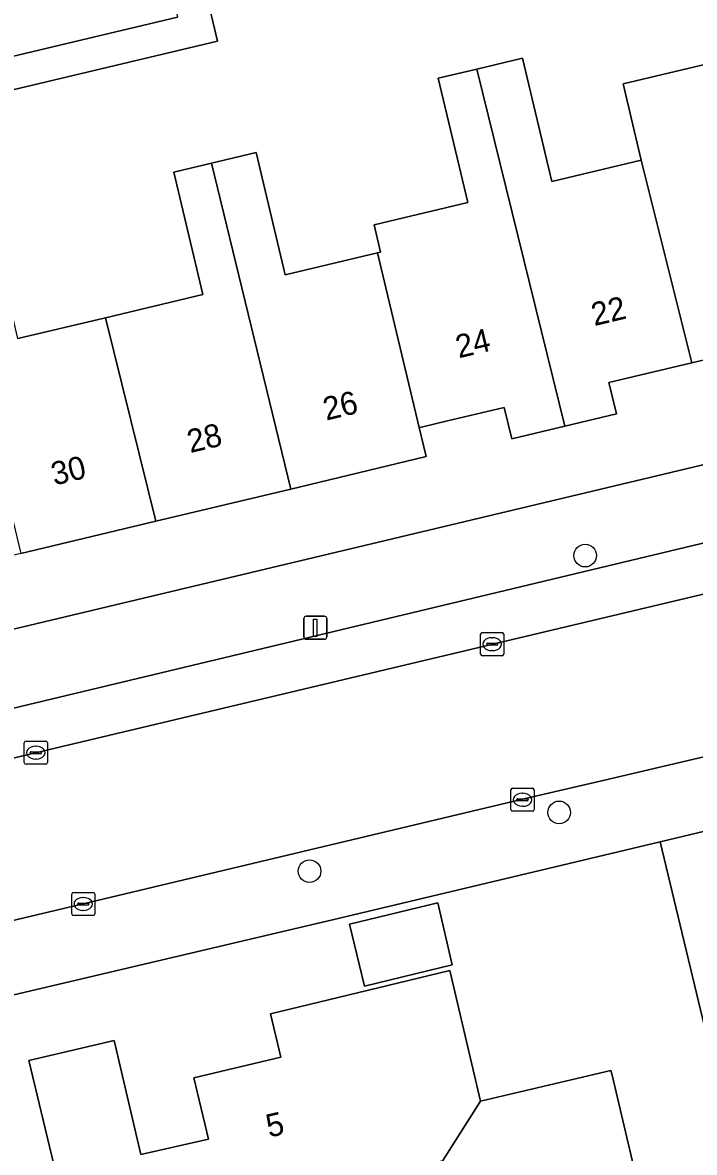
# Model space of a CAD drawing. Extents: x 158031 to 159244, y 380104 to 381214.
# Drawn here: x 158513 to 158542.1, y 380670.9 to 380719.79 of the extents above; entities that cross this region are included whole.
import ezdxf

# ---------------------------------------------------------------- set-up
doc = ezdxf.new("R2010")
doc.units = 0
for name, color, linetype in [('IMGEO_Boom', 7, 'Continuous'), ('IMGEO_Erf', 7, 'Continuous'), ('IMGEO_Kolk', 7, 'Continuous'), ('IMGEO_Lichtmast', 7, 'Continuous'), ('IMGEO_Muur', 7, 'Continuous'), ('IMGEO_Pand', 7, 'Continuous'), ('IMGEO_Pand_nummerreeks', 7, 'Continuous'), ('IMGEO_Parkeervlak_open', 7, 'Continuous'), ('IMGEO_Rijbaan_lokaal_gesloten', 7, 'Continuous'), ('IMGEO_Rijbaan_lokaal_open', 7, 'Continuous'), ('IMGEO_Voetpad_open', 7, 'Continuous')]:
    doc.layers.add(name, color=color, linetype=linetype)

msp = doc.modelspace()

# ---------------------------------------------------------------- linework, layer by layer
at = {"layer": 'IMGEO_Boom'}
for centre in [(158537.368, 380696.726), (158536.247, 380685.612), (158525.435, 380683.067)]:
    msp.add_circle(centre, 0.489, dxfattribs=at)
at = {"layer": 'IMGEO_Erf'}
for points in [[(158478.242, 380720.571), (158479.03, 380717.254), (158479.42, 380717.347), (158480.516, 380712.867), (158478.207, 380712.303), (158478.688, 380710.278), (158519.715, 380720.024)], [(158521.04, 380720.689), (158521.442, 380718.991), (158480.571, 380709.28)], [(158512.806, 380706.119), (158516.593, 380707.021), (158520.81, 380708.025), (158519.55, 380713.316), (158521.188, 380713.706), (158523.122, 380714.167), (158524.382, 380708.876), (158528.378, 380709.827), (158528.507, 380709.858), (158528.224, 380711.048), (158532.284, 380712.015), (158531.006, 380717.383), (158532.684, 380717.783), (158534.659, 380718.253), (158535.929, 380712.923), (158539.801, 380713.845), (158539.017, 380717.139), (158543.215, 380718.138)], [(158545.592, 380705.924), (158541.989, 380705.066), (158538.398, 380704.211), (158538.719, 380702.862), (158536.487, 380702.331), (158534.187, 380701.783), (158533.864, 380703.14), (158531.404, 380702.555), (158530.342, 380702.302), (158530.184, 380702.264), (158530.484, 380701.008), (158524.618, 380699.608), (158518.779, 380698.214), (158512.93, 380696.819), (158507.003, 380695.404), (158501.086, 380693.992), (158500, 380693.733), (158495.238, 380692.596), (158489.379, 380691.198), (158483.54, 380689.804), (158477.488, 380688.36), (158478.148, 380685.33), (158500, 380690.536), (158567.068, 380706.513)], [(158552.228, 380634.958), (158542.799, 380675.266), (158540.619, 380684.345), (158526.735, 380681.036), (158440.512, 380660.757)], [(158514.444, 380670.016), (158513.269, 380674.875), (158516.976, 380675.737), (158518.132, 380670.801), (158521.057, 380671.476), (158520.423, 380674.131), (158524.186, 380675.02), (158523.739, 380676.901), (158527.504, 380677.808), (158531.501, 380678.771), (158532.829, 380673.119), (158538.484, 380674.448), (158538.533, 380674.242), (158540.307, 380666.693)]]:
    msp.add_lwpolyline(points, dxfattribs=at)
msp.add_lwpolyline([(158527.164, 380680.78), (158530.983, 380681.7), (158531.615, 380679.01), (158527.811, 380678.093)], close=True, dxfattribs=at)
at = {"layer": 'IMGEO_Kolk'}
for p, q in [((158532.841, 380692.467), (158532.841, 380693.319)), ((158532.916, 380693.393), (158533.768, 380693.393)), ((158533.329, 380693.173), (158533.354, 380693.173)), ((158533.842, 380693.319), (158533.842, 380692.467)), ((158533.1, 380692.887), (158533.1, 380692.899)), ((158533.538, 380692.85), (158533.14, 380692.85)), ((158533.143, 380692.936), (158533.541, 380692.936)), ((158533.352, 380692.613), (158533.327, 380692.613)), ((158533.584, 380692.899), (158533.584, 380692.887)), ((158533.768, 380692.393), (158532.916, 380692.393)), ((158513.154, 380688.696), (158514.006, 380688.696)), ((158513.079, 380687.77), (158513.079, 380688.622)), ((158513.338, 380688.19), (158513.338, 380688.202)), ((158513.381, 380688.239), (158513.779, 380688.239)), ((158513.567, 380688.476), (158513.592, 380688.476)), ((158513.822, 380688.202), (158513.822, 380688.19)), ((158514.08, 380688.622), (158514.08, 380687.77)), ((158514.006, 380687.696), (158513.154, 380687.696)), ((158513.776, 380688.153), (158513.378, 380688.153)), ((158513.59, 380687.916), (158513.565, 380687.916)), ((158534.154, 380685.733), (158534.154, 380686.585)), ((158534.229, 380686.659), (158535.081, 380686.659)), ((158534.456, 380686.202), (158534.854, 380686.202)), ((158534.642, 380686.439), (158534.667, 380686.439)), ((158535.155, 380686.585), (158535.155, 380685.733)), ((158534.413, 380686.153), (158534.413, 380686.165)), ((158534.851, 380686.116), (158534.453, 380686.116)), ((158534.665, 380685.879), (158534.64, 380685.879)), ((158534.897, 380686.165), (158534.897, 380686.153)), ((158535.081, 380685.659), (158534.229, 380685.659)), ((158515.132, 380681.221), (158515.132, 380682.073)), ((158515.207, 380682.147), (158516.059, 380682.147)), ((158515.62, 380681.927), (158515.645, 380681.927)), ((158516.133, 380682.073), (158516.133, 380681.221)), ((158515.391, 380681.641), (158515.391, 380681.653)), ((158515.829, 380681.604), (158515.431, 380681.604)), ((158515.434, 380681.69), (158515.832, 380681.69)), ((158515.643, 380681.367), (158515.618, 380681.367)), ((158515.875, 380681.653), (158515.875, 380681.641)), ((158516.059, 380681.147), (158515.207, 380681.147))]:
    msp.add_line(p, q, dxfattribs=at)
for points in [[(158532.841, 380692.467), (158532.841, 380693.319)], [(158532.916, 380693.393), (158533.768, 380693.393)], [(158533.842, 380693.319), (158533.842, 380692.467)], [(158533.768, 380692.393), (158532.916, 380692.393)], [(158513.154, 380688.696), (158514.006, 380688.696)], [(158513.079, 380687.77), (158513.079, 380688.622)], [(158514.08, 380688.622), (158514.08, 380687.77)], [(158514.006, 380687.696), (158513.154, 380687.696)], [(158534.154, 380685.733), (158534.154, 380686.585)], [(158534.229, 380686.659), (158535.081, 380686.659)], [(158535.155, 380686.585), (158535.155, 380685.733)], [(158535.081, 380685.659), (158534.229, 380685.659)], [(158515.132, 380681.221), (158515.132, 380682.073)], [(158515.207, 380682.147), (158516.059, 380682.147)], [(158516.133, 380682.073), (158516.133, 380681.221)], [(158516.059, 380681.147), (158515.207, 380681.147)]]:
    msp.add_lwpolyline(points, dxfattribs=at)
for centre, radius, start, end in [((158532.918, 380693.317), 0.0765, 91.552, 178.448), ((158532.918, 380693.317), 0.0765, 91.552, 178.448), ((158533.766, 380693.317), 0.0765, 1.552, 88.448), ((158533.766, 380693.317), 0.0765, 1.552, 88.448), ((158533.14, 380692.896), 0.0403, 85.8775, 175.7526), ((158533.137, 380692.886), 0.0366, 178.938, 274.7102), ((158533.541, 380692.893), 0.043, 264.8664, 352.4533), ((158533.545, 380692.898), 0.0386, 1.7309, 96.639), ((158532.918, 380692.469), 0.0765, 181.552, 268.448), ((158532.918, 380692.469), 0.0765, 181.552, 268.448), ((158533.766, 380692.469), 0.0765, 271.552, 358.448), ((158533.766, 380692.469), 0.0765, 271.552, 358.448), ((158513.156, 380688.62), 0.0765, 91.552, 178.448), ((158513.156, 380688.62), 0.0765, 91.552, 178.448), ((158514.004, 380688.62), 0.0765, 1.552, 88.448), ((158514.004, 380688.62), 0.0765, 1.552, 88.448), ((158513.378, 380688.199), 0.0403, 85.8775, 175.7526), ((158513.375, 380688.189), 0.0366, 178.938, 274.7102), ((158513.779, 380688.196), 0.043, 264.8664, 352.4533), ((158513.783, 380688.201), 0.0386, 1.7309, 96.639), ((158513.156, 380687.772), 0.0765, 181.552, 268.448), ((158513.156, 380687.772), 0.0765, 181.552, 268.448), ((158514.004, 380687.772), 0.0765, 271.552, 358.448), ((158514.004, 380687.772), 0.0765, 271.552, 358.448), ((158534.231, 380686.583), 0.0765, 91.552, 178.448), ((158534.231, 380686.583), 0.0765, 91.552, 178.448), ((158534.453, 380686.162), 0.0403, 85.8775, 175.7526), ((158534.858, 380686.164), 0.0386, 1.7309, 96.639), ((158535.079, 380686.583), 0.0765, 1.552, 88.448), ((158535.079, 380686.583), 0.0765, 1.552, 88.448), ((158534.231, 380685.735), 0.0765, 181.552, 268.448), ((158534.231, 380685.735), 0.0765, 181.552, 268.448), ((158534.45, 380686.152), 0.0366, 178.938, 274.7102), ((158534.854, 380686.159), 0.043, 264.8664, 352.4533), ((158535.079, 380685.735), 0.0765, 271.552, 358.448), ((158535.079, 380685.735), 0.0765, 271.552, 358.448), ((158515.209, 380682.071), 0.0765, 91.552, 178.448), ((158515.209, 380682.071), 0.0765, 91.552, 178.448), ((158516.057, 380682.071), 0.0765, 1.552, 88.448), ((158516.057, 380682.071), 0.0765, 1.552, 88.448), ((158515.431, 380681.65), 0.0403, 85.8775, 175.7526), ((158515.428, 380681.64), 0.0366, 178.938, 274.7102), ((158515.832, 380681.647), 0.043, 264.8664, 352.4533), ((158515.836, 380681.652), 0.0386, 1.7309, 96.639), ((158515.209, 380681.223), 0.0765, 181.552, 268.448), ((158515.209, 380681.223), 0.0765, 181.552, 268.448), ((158516.057, 380681.223), 0.0765, 271.552, 358.448), ((158516.057, 380681.223), 0.0765, 271.552, 358.448)]:
    msp.add_arc(centre, radius, start, end, dxfattribs=at)
for centre, major_axis, ratio, start_param, end_param in [((158533.328, 380692.893), (-0.387, 0.002), 0.722429, 4.712389, 7.853982), ((158533.353, 380692.893), (-0.39, 0.002), 0.717154, 1.570796, 4.712389), ((158513.566, 380688.196), (-0.387, 0.002), 0.722429, 4.712389, 7.853982), ((158513.591, 380688.196), (-0.39, 0.002), 0.717154, 1.570796, 4.712389), ((158534.641, 380686.159), (-0.387, 0.002), 0.722429, 4.712389, 7.853982), ((158534.666, 380686.159), (-0.39, 0.002), 0.717154, 1.570796, 4.712389), ((158515.619, 380681.647), (-0.387, 0.002), 0.722429, 4.712389, 7.853982), ((158515.644, 380681.647), (-0.39, 0.002), 0.717154, 1.570796, 4.712389)]:
    msp.add_ellipse(centre, major_axis=major_axis, ratio=ratio, start_param=start_param, end_param=end_param, dxfattribs=at)
at = {"layer": 'IMGEO_Lichtmast'}
for p, q in [((158525.285, 380694.104), (158526.075, 380694.104)), ((158526.075, 380694.104), (158525.285, 380694.104)), ((158525.185, 380693.204), (158525.185, 380694.004)), ((158525.185, 380694.004), (158525.185, 380693.204)), ((158526.175, 380694.004), (158526.175, 380693.204)), ((158526.175, 380693.204), (158526.175, 380694.004)), ((158526.075, 380693.104), (158525.285, 380693.104)), ((158525.285, 380693.104), (158526.075, 380693.104))]:
    msp.add_line(p, q, dxfattribs=at)
msp.add_lwpolyline([(158525.605, 380693.979), (158525.755, 380693.979), (158525.755, 380693.229), (158525.605, 380693.229), (158525.605, 380693.979)], dxfattribs=at)
for centre, start, end in [((158525.285, 380694.004), 90, 180), ((158525.285, 380694.004), 90, 180), ((158526.075, 380694.004), 0, 90), ((158526.075, 380694.004), 360, 90), ((158525.285, 380693.204), 180, 270), ((158525.285, 380693.204), 180, 270), ((158526.075, 380693.204), 270, 0), ((158526.075, 380693.204), 270, 0)]:
    msp.add_arc(centre, 0.1, start, end, dxfattribs=at)
at = {"layer": 'IMGEO_Muur'}
for points in [[(158526.735, 380681.036), (158540.619, 380684.345)], [(158540.619, 380684.345), (158542.799, 380675.266)]]:
    msp.add_lwpolyline(points, dxfattribs=at)
at = {"layer": 'IMGEO_Pand'}
for points in [[(158544.373, 380720.64), (158542.713, 380720.245), (158543.215, 380718.138), (158539.017, 380717.139), (158539.801, 380713.845), (158541.989, 380705.066), (158545.592, 380705.924), (158545.917, 380704.559), (158548.179, 380705.098)], [(158539.801, 380713.845), (158535.929, 380712.923), (158534.659, 380718.253), (158532.684, 380717.783), (158536.487, 380702.331), (158538.719, 380702.862), (158538.398, 380704.211), (158541.989, 380705.066)], [(158532.684, 380717.783), (158531.006, 380717.383), (158532.284, 380712.015), (158528.224, 380711.048), (158528.507, 380709.858), (158528.378, 380709.827), (158530.184, 380702.264), (158530.342, 380702.302), (158531.404, 380702.555), (158533.864, 380703.14), (158534.187, 380701.783), (158536.487, 380702.331)], [(158528.378, 380709.827), (158524.382, 380708.876), (158523.122, 380714.167), (158521.188, 380713.706), (158524.618, 380699.608), (158530.484, 380701.008), (158530.184, 380702.264)], [(158518.779, 380698.214), (158524.618, 380699.608), (158521.188, 380713.706), (158519.55, 380713.316), (158520.81, 380708.025), (158516.593, 380707.021)], [(158516.593, 380707.021), (158512.806, 380706.119), (158511.545, 380711.415), (158509.518, 380710.933), (158512.93, 380696.819), (158518.779, 380698.214)], [(158527.164, 380680.78), (158527.811, 380678.093), (158531.615, 380679.01), (158530.983, 380681.7)], [(158532.829, 380673.119), (158531.501, 380678.771), (158527.504, 380677.808), (158523.739, 380676.901), (158524.186, 380675.02), (158520.423, 380674.131), (158521.057, 380671.476), (158518.132, 380670.801), (158516.976, 380675.737), (158513.269, 380674.875), (158514.444, 380670.016), (158514.75, 380668.752), (158515.729, 380668.989), (158517.125, 380663.215), (158526.749, 380665.542), (158525.853, 380669.249), (158531.199, 380670.54)], [(158532.829, 380673.119), (158531.199, 380670.54), (158532.495, 380665.183), (158530.289, 380664.65), (158529.117, 380662.711), (158530.776, 380655.667), (158536.647, 380657.01), (158535.946, 380659.918), (158535.544, 380661.584), (158539.324, 380662.495), (158538.411, 380666.23), (158540.307, 380666.693), (158538.533, 380674.242), (158538.484, 380674.448)]]:
    msp.add_lwpolyline(points, close=True, dxfattribs=at)
at = {"layer": 'IMGEO_Parkeervlak_open'}
for points in [[(158568.163, 380703.411), (158500, 380687.103)], [(158511.485, 380687.697), (158542.058, 380694.963), (158562.571, 380699.819)]]:
    msp.add_lwpolyline(points, dxfattribs=at)
at = {"layer": 'IMGEO_Rijbaan_lokaal_gesloten'}
for points in [[(158606.86, 380710.387), (158593.579, 380707.143), (158575.987, 380702.987), (158568.7, 380701.266), (158562.571, 380699.819), (158542.058, 380694.963), (158511.485, 380687.697), (158500, 380684.965), (158478.511, 380679.852), (158472.929, 380678.524), (158465.555, 380676.768), (158464.498, 380676.516), (158456.256, 380674.553), (158428.391, 380668.017)], [(158468.629, 380670.535), (158475.98, 380672.286), (158488.915, 380675.368), (158493.013, 380676.331), (158496.254, 380677.093), (158500, 380677.974), (158508.664, 380680), (158511.898, 380680.77), (158515.63, 380681.659), (158534.596, 380686.174), (158538.203, 380687.002), (158546.861, 380689.045), (158549.705, 380689.705), (158569.612, 380694.494), (158570.81, 380694.782), (158596.549, 380700.81), (158610.098, 380703.953)]]:
    msp.add_lwpolyline(points, dxfattribs=at)
at = {"layer": 'IMGEO_Rijbaan_lokaal_open'}
msp.add_lwpolyline([(158545.869, 380685.589), (158540.619, 380684.345), (158542.799, 380675.266), (158552.228, 380634.958), (158552.455, 380633.99), (158557.728, 380635.248)], close=True, dxfattribs=at)
at = {"layer": 'IMGEO_Voetpad_open'}
msp.add_lwpolyline([(158515.725, 380742.86), (158514.435, 380742.553), (158514.382, 380742.54), (158515.307, 380738.636), (158516.459, 380733.771), (158517.376, 380729.899), (158519.715, 380720.024), (158478.688, 380710.278), (158472.622, 380708.837), (158472.966, 380707.473), (158479.132, 380708.938), (158480.571, 380709.28), (158521.442, 380718.991), (158521.04, 380720.689), (158564.728, 380731.038), (158564.379, 380732.511), (158556.459, 380730.636), (158552.37, 380729.668), (158526.203, 380723.472), (158520.628, 380722.152)], close=True, dxfattribs=at)
for points in [[(158678.337, 380720.133), (158638.594, 380710.645), (158635.165, 380709.826), (158615.004, 380705.091), (158610.098, 380703.953), (158596.549, 380700.81), (158570.81, 380694.782), (158569.612, 380694.494), (158549.705, 380689.705), (158546.861, 380689.045), (158538.203, 380687.002), (158534.596, 380686.174), (158515.63, 380681.659), (158511.898, 380680.77), (158508.664, 380680), (158500, 380677.974), (158496.254, 380677.093), (158493.013, 380676.331), (158488.915, 380675.368), (158475.98, 380672.286), (158468.629, 380670.535)], [(158620.444, 380718.631), (158615.556, 380718.152), (158573.761, 380708.16), (158570.352, 380707.295), (158567.068, 380706.513), (158500, 380690.536), (158478.148, 380685.33), (158475.055, 380684.601), (158470.774, 380683.592), (158465.02, 380682.236), (158462.621, 380681.705), (158458.268, 380680.768), (158452.408, 380679.382), (158444.752, 380677.453), (158441.902, 380676.775), (158437.459, 380675.717), (158427.098, 380673.251), (158417.251, 380670.908), (158417.108, 380670.868)], [(158423.526, 380656.735), (158425.174, 380657.148), (158440.512, 380660.757), (158526.735, 380681.036), (158540.619, 380684.345), (158545.869, 380685.589), (158566.205, 380690.407), (158570.101, 380691.331), (158573.471, 380692.129), (158646.034, 380709.321)], [(158500, 380687.103), (158568.163, 380703.411)]]:
    msp.add_lwpolyline(points, dxfattribs=at)

# ---------------------------------------------------------------- texts
at = {"layer": 'IMGEO_Pand_nummerreeks'}
for s, rotation, p in [('22', 13.3732, (158537.767, 380706.657)), ('24', 13.3728, (158531.893, 380705.261)), ('26', 13.4244, (158526.152, 380702.565)), ('28', 13.4231, (158520.266, 380701.161)), ('30', 13.4231, (158514.378, 380699.755)), ('5', 13.2923, (158523.682, 380671.531))]:
    msp.add_text(s, height=1, rotation=rotation, dxfattribs=at).set_placement(p)

doc.saveas('drawing.dxf')
